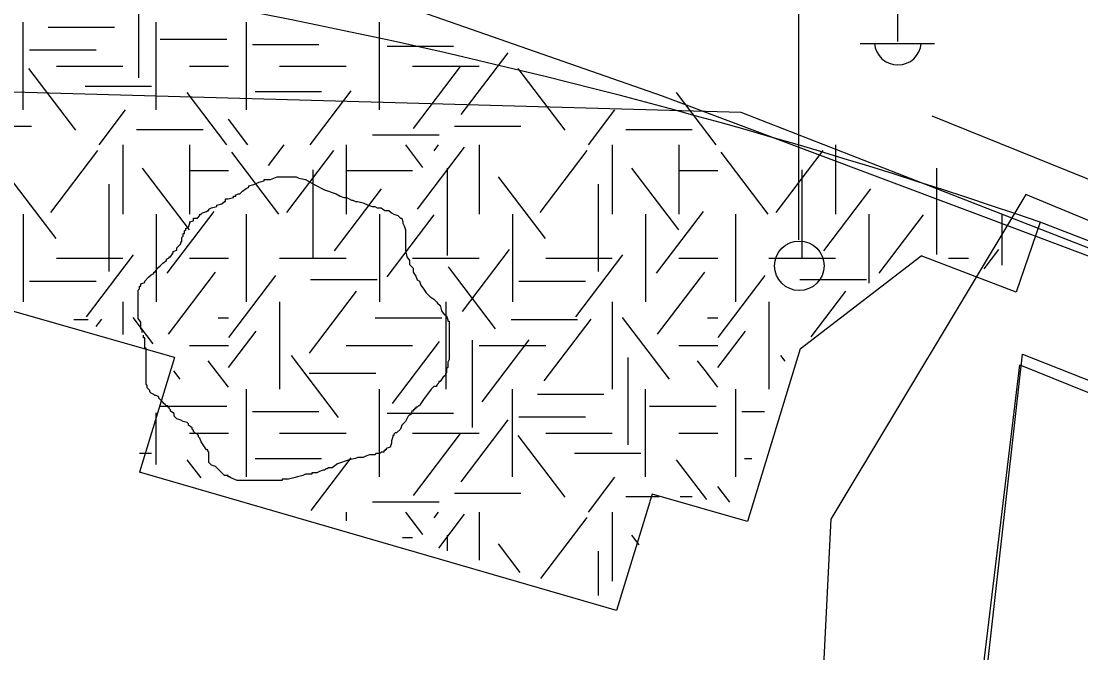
# Model space of a CAD drawing. Extents: x 419677 to 421689, y 4450851 to 4452923.
# Drawn here: x 420267.57 to 420288.96, y 4451956.67 to 4451969.41 of the extents above; entities that cross this region are included whole.
import ezdxf

# ---------------------------------------------------------------- set-up
doc = ezdxf.new("R2010")
doc.units = 0
for name, color, linetype in [('AA_HH', 7, 'Continuous'), ('Level 10', 7, 'Continuous'), ('Level 15', 7, 'Continuous'), ('Level 27', 7, 'Continuous'), ('Level 3', 7, 'Continuous'), ('Level 41', 7, 'Continuous'), ('Level 62', 7, 'Continuous'), ('Level 9', 7, 'Continuous'), ('MULKIYET SINIRI', 7, 'Continuous')]:
    doc.layers.add(name, color=color, linetype=linetype)

msp = doc.modelspace()

# ---------------------------------------------------------------- linework, layer by layer
at = {"layer": 'AA_HH'}
for p, q in [((420283.264, 4451965.002), (420283.264, 4451970.002)), ((420285.264, 4451969.002), (420285.264, 4451970.002)), ((420284.504, 4451968.962), (420286.004, 4451968.962))]:
    msp.add_line(p, q, dxfattribs=at)
msp.add_lwpolyline([(420390.75, 4451923.523), (420355.577, 4451937.004), (420307.443, 4451957.787), (420280.515, 4451967.9), (420273.647, 4451970.301), (420269.934, 4451971.02), (420261.568, 4451972.752), (420253.278, 4451973.826), (420241.307, 4451974.471), (420234.881, 4451973.555), (420234.717, 4451973.483)], dxfattribs=at)
msp.add_lwpolyline([(420288.544, 4451940.705), (420286.365, 4451941.471), (420286.206, 4451948.679), (420287.779, 4451962.696), (420333.817, 4451944.538), (420332.311, 4451940.928), (420331.824, 4451939.351), (420333.066, 4451938.835), (420329.258, 4451929.421), (420328.406, 4451927.707), (420326.802, 4451928.337), (420325.749, 4451925.361)], close=True, dxfattribs=at)
msp.add_circle((420283.275, 4451964.477), 0.5, dxfattribs=at)
msp.add_arc((420285.265, 4451969.005), 0.474, 184.8384, 355.1464, dxfattribs=at)
at = {"layer": 'Level 10'}
msp.add_lwpolyline([(420320.676, 4451952.286), (420287.846, 4451965.918), (420283.914, 4451959.364), (420283.477, 4451950.626), (420231.702, 4451965.918)], dxfattribs=at)
at = {"layer": 'Level 15'}
msp.add_lwpolyline([(420414.132, 4451911.018), (420415.765, 4451915.419), (420282.101, 4451967.569), (420224.504, 4451969.178), (420220.055, 4451958.563), (420205.131, 4451843.779), (420215.712, 4451841.911), (420221.376, 4451877.395), (420222.223, 4451877.252)], dxfattribs=at)
at = {"layer": 'Level 27'}
msp.add_lwpolyline([(420248.61, 4451958.613), (420253.146, 4451957.391), (420268.822, 4451952.909), (420285.985, 4451948.012), (420287.724, 4451962.476), (420333.69, 4451943.911), (420338.452, 4451942.062), (420340.782, 4451941.146)], dxfattribs=at)
msp.add_lwpolyline([(420248.61, 4451958.613), (420253.146, 4451957.391), (420268.822, 4451952.909), (420285.985, 4451948.012), (420287.724, 4451962.476), (420333.69, 4451943.911), (420338.452, 4451942.062), (420340.782, 4451941.146)], dxfattribs=at)
msp.add_lwpolyline([(420248.61, 4451958.613), (420253.146, 4451957.391), (420268.822, 4451952.909), (420285.985, 4451948.012), (420287.724, 4451962.476), (420333.69, 4451943.911), (420338.452, 4451942.062), (420340.782, 4451941.146)], dxfattribs=at)
at = {"layer": 'Level 3'}
for points in [[(420272.264, 4451966.115), (420272.368, 4451966.167), (420272.471, 4451966.193), (420272.471, 4451966.219), (420272.497, 4451966.219), (420272.523, 4451966.219), (420272.601, 4451966.219), (420272.731, 4451966.271), (420272.835, 4451966.271), (420272.912, 4451966.271), (420272.964, 4451966.271), (420273.042, 4451966.271), (420273.094, 4451966.271), (420273.12, 4451966.271), (420273.172, 4451966.245), (420273.302, 4451966.219), (420273.483, 4451966.115), (420273.691, 4451966.011), (420273.924, 4451965.933), (420274.002, 4451965.881), (420274.08, 4451965.855), (420274.132, 4451965.855), (420274.184, 4451965.829), (420274.235, 4451965.803), (420274.261, 4451965.803), (420274.313, 4451965.777), (420274.365, 4451965.777), (420274.469, 4451965.751), (420274.573, 4451965.699), (420274.65, 4451965.673), (420274.702, 4451965.673), (420274.754, 4451965.647), (420274.806, 4451965.647), (420274.832, 4451965.647), (420274.91, 4451965.596), (420274.988, 4451965.596), (420275.04, 4451965.544), (420275.091, 4451965.518), (420275.169, 4451965.492), (420275.221, 4451965.44), (420275.247, 4451965.44), (420275.273, 4451965.362), (420275.273, 4451965.336), (420275.299, 4451965.284), (420275.325, 4451965.206), (420275.325, 4451965.18), (420275.325, 4451965.102), (420275.325, 4451965.05), (420275.325, 4451964.972), (420275.325, 4451964.946), (420275.325, 4451964.868), (420275.325, 4451964.791), (420275.351, 4451964.661), (420275.403, 4451964.583), (420275.403, 4451964.505), (420275.481, 4451964.427), (420275.481, 4451964.349), (420275.532, 4451964.271), (420275.558, 4451964.193), (420275.61, 4451964.167), (420275.636, 4451964.089), (420275.688, 4451964.011), (420275.74, 4451963.934), (420275.818, 4451963.856), (420275.896, 4451963.804), (420275.947, 4451963.752), (420275.973, 4451963.726), (420276.025, 4451963.674), (420276.051, 4451963.57), (420276.103, 4451963.492), (420276.155, 4451963.466), (420276.181, 4451963.388), (420276.181, 4451963.362), (420276.207, 4451963.362), (420276.207, 4451963.336), (420276.207, 4451963.31), (420276.207, 4451963.258), (420276.207, 4451963.155), (420276.207, 4451963.103), (420276.207, 4451963.025), (420276.207, 4451962.947), (420276.207, 4451962.869), (420276.207, 4451962.791), (420276.207, 4451962.713), (420276.207, 4451962.661), (420276.207, 4451962.583), (420276.181, 4451962.531), (420276.181, 4451962.427), (420276.155, 4451962.401), (420276.155, 4451962.324), (420276.129, 4451962.298), (420276.129, 4451962.272), (420276.077, 4451962.22), (420276.025, 4451962.142), (420275.999, 4451962.142), (420275.999, 4451962.116), (420275.973, 4451962.09), (420275.947, 4451962.064), (420275.947, 4451962.038), (420275.922, 4451962.038), (420275.896, 4451962.038)], [(420270.007, 4451963.129), (420270.007, 4451963.155), (420270.007, 4451963.18), (420269.981, 4451963.206), (420269.981, 4451963.232), (420269.981, 4451963.258), (420269.981, 4451963.284), (420269.981, 4451963.31), (420269.981, 4451963.336), (420269.929, 4451963.414), (420269.929, 4451963.492), (420269.929, 4451963.518), (420269.929, 4451963.596), (420269.929, 4451963.674), (420269.929, 4451963.7), (420269.929, 4451963.726), (420269.929, 4451963.752), (420269.929, 4451963.778), (420269.929, 4451963.804), (420269.929, 4451963.83), (420269.929, 4451963.856), (420269.929, 4451963.882), (420269.929, 4451963.908), (420269.929, 4451963.986), (420269.955, 4451964.011), (420269.955, 4451964.037), (420269.955, 4451964.063), (420269.981, 4451964.063), (420269.981, 4451964.089), (420269.981, 4451964.115), (420270.059, 4451964.141), (420270.059, 4451964.167), (420270.137, 4451964.245), (420270.189, 4451964.297), (420270.24, 4451964.323), (420270.24, 4451964.349), (420270.266, 4451964.349), (420270.318, 4451964.427), (420270.37, 4451964.479), (420270.422, 4451964.531), (420270.5, 4451964.583), (420270.5, 4451964.609), (420270.552, 4451964.635), (420270.552, 4451964.661), (420270.578, 4451964.661), (420270.63, 4451964.739), (420270.63, 4451964.765), (420270.707, 4451964.791), (420270.707, 4451964.816), (420270.707, 4451964.842), (420270.759, 4451964.894), (420270.785, 4451964.92), (420270.785, 4451964.946), (420270.811, 4451964.972), (420270.811, 4451964.998), (420270.811, 4451965.024), (420270.811, 4451965.05), (420270.837, 4451965.076), (420270.837, 4451965.102), (420270.837, 4451965.128), (420270.863, 4451965.128), (420270.863, 4451965.154), (420270.863, 4451965.18), (420270.889, 4451965.206), (420270.889, 4451965.232), (420270.941, 4451965.258), (420270.967, 4451965.336), (420270.967, 4451965.362), (420271.045, 4451965.388), (420271.045, 4451965.414), (420271.045, 4451965.44), (420271.122, 4451965.44), (420271.174, 4451965.492), (420271.174, 4451965.518), (420271.2, 4451965.518), (420271.226, 4451965.544), (420271.304, 4451965.57), (420271.33, 4451965.596), (420271.356, 4451965.596), (420271.356, 4451965.622), (420271.408, 4451965.647), (420271.512, 4451965.673), (420271.512, 4451965.699), (420271.615, 4451965.725), (420271.667, 4451965.777), (420271.693, 4451965.777), (420271.693, 4451965.803), (420271.693, 4451965.829), (420271.745, 4451965.829), (420271.849, 4451965.855), (420271.849, 4451965.881), (420271.875, 4451965.881), (420271.901, 4451965.881), (420271.901, 4451965.907), (420271.953, 4451965.933), (420271.979, 4451965.933), (420272.03, 4451965.985), (420272.108, 4451966.037), (420272.16, 4451966.063), (420272.16, 4451966.089), (420272.264, 4451966.115)], [(420271.953, 4451960.142), (420271.927, 4451960.142), (420271.797, 4451960.194), (420271.771, 4451960.22), (420271.745, 4451960.22), (420271.745, 4451960.246), (420271.667, 4451960.246), (420271.615, 4451960.298), (420271.538, 4451960.376), (420271.486, 4451960.428), (420271.408, 4451960.454), (420271.382, 4451960.48), (420271.356, 4451960.506), (420271.356, 4451960.532), (420271.356, 4451960.61), (420271.356, 4451960.688), (420271.356, 4451960.713), (420271.33, 4451960.739), (420271.33, 4451960.765), (420271.304, 4451960.765), (420271.252, 4451960.843), (420271.2, 4451960.921), (420271.174, 4451960.999), (420271.148, 4451961.025), (420271.148, 4451961.051), (420271.122, 4451961.077), (420271.071, 4451961.103), (420271.045, 4451961.129), (420271.045, 4451961.155), (420271.019, 4451961.181), (420271.019, 4451961.207), (420270.941, 4451961.259), (420270.941, 4451961.285), (420270.915, 4451961.311), (420270.837, 4451961.337), (420270.785, 4451961.363), (420270.707, 4451961.389), (420270.681, 4451961.415), (420270.656, 4451961.441), (420270.656, 4451961.467), (420270.656, 4451961.493), (420270.578, 4451961.544), (420270.578, 4451961.57), (420270.552, 4451961.596), (420270.552, 4451961.622), (420270.526, 4451961.622), (420270.526, 4451961.648), (420270.5, 4451961.648), (420270.474, 4451961.674), (420270.448, 4451961.7), (420270.422, 4451961.726), (420270.396, 4451961.752), (420270.37, 4451961.778), (420270.344, 4451961.804), (420270.344, 4451961.83), (420270.292, 4451961.856), (420270.266, 4451961.856), (420270.24, 4451961.882), (420270.189, 4451961.908), (420270.163, 4451961.934), (420270.163, 4451961.96), (420270.137, 4451961.986), (420270.111, 4451962.012), (420270.111, 4451962.038), (420270.111, 4451962.064), (420270.085, 4451962.09), (420270.085, 4451962.116), (420270.085, 4451962.142), (420270.085, 4451962.22), (420270.085, 4451962.272), (420270.085, 4451962.298), (420270.085, 4451962.324), (420270.085, 4451962.349), (420270.085, 4451962.375), (420270.085, 4451962.401), (420270.085, 4451962.427), (420270.085, 4451962.453), (420270.085, 4451962.479), (420270.085, 4451962.505), (420270.085, 4451962.531), (420270.085, 4451962.557), (420270.085, 4451962.583), (420270.085, 4451962.609), (420270.085, 4451962.635), (420270.085, 4451962.661), (420270.085, 4451962.687), (420270.085, 4451962.765), (420270.085, 4451962.791), (420270.085, 4451962.817), (420270.059, 4451962.817), (420270.059, 4451962.843), (420270.059, 4451962.869), (420270.059, 4451962.895), (420270.059, 4451962.921), (420270.059, 4451962.947), (420270.059, 4451962.973), (420270.059, 4451962.999), (420270.059, 4451963.025), (420270.033, 4451963.025), (420270.033, 4451963.051), (420270.033, 4451963.077)], [(420275.896, 4451962.038), (420275.844, 4451961.986), (420275.688, 4451961.778), (420275.636, 4451961.7), (420275.61, 4451961.648), (420275.584, 4451961.648), (420275.558, 4451961.622), (420275.532, 4451961.622), (420275.532, 4451961.596), (420275.506, 4451961.596), (420275.506, 4451961.57), (420275.481, 4451961.57), (420275.481, 4451961.544), (420275.455, 4451961.544), (420275.429, 4451961.467), (420275.403, 4451961.467), (420275.377, 4451961.441), (420275.325, 4451961.337), (420275.247, 4451961.259), (420275.221, 4451961.181), (420275.143, 4451961.103), (420275.117, 4451961.103), (420275.091, 4451961.077), (420275.091, 4451961.051), (420275.065, 4451961.051), (420275.065, 4451961.025), (420275.04, 4451960.947), (420275.04, 4451960.895), (420275.014, 4451960.817), (420274.936, 4451960.791), (420274.936, 4451960.765), (420274.91, 4451960.765), (420274.91, 4451960.739), (420274.884, 4451960.739), (420274.884, 4451960.713), (420274.858, 4451960.713), (420274.832, 4451960.713), (420274.806, 4451960.688), (420274.78, 4451960.688), (420274.754, 4451960.688), (420274.728, 4451960.688), (420274.702, 4451960.662), (420274.676, 4451960.662), (420274.65, 4451960.662), (420274.624, 4451960.662), (420274.599, 4451960.662), (420274.521, 4451960.636), (420274.469, 4451960.61), (420274.391, 4451960.61), (420274.365, 4451960.61), (420274.313, 4451960.584), (420274.184, 4451960.558), (420273.95, 4451960.48), (420273.846, 4451960.402), (420273.768, 4451960.402), (420273.743, 4451960.376), (420273.717, 4451960.376), (420273.691, 4451960.35), (420273.665, 4451960.35), (420273.587, 4451960.324), (420273.535, 4451960.298), (420273.509, 4451960.298), (420273.483, 4451960.298), (420273.457, 4451960.298), (420273.431, 4451960.298), (420273.431, 4451960.272), (420273.405, 4451960.272), (420273.379, 4451960.272), (420273.302, 4451960.272), (420273.25, 4451960.246), (420273.146, 4451960.22), (420273.068, 4451960.194), (420272.964, 4451960.168), (420272.912, 4451960.168), (420272.886, 4451960.168), (420272.861, 4451960.168), (420272.835, 4451960.168), (420272.835, 4451960.142), (420272.809, 4451960.142), (420272.783, 4451960.142), (420272.757, 4451960.142), (420272.731, 4451960.142), (420272.705, 4451960.142), (420272.679, 4451960.142), (420272.653, 4451960.142), (420272.627, 4451960.142), (420272.601, 4451960.142), (420272.523, 4451960.142), (420272.471, 4451960.142), (420272.394, 4451960.142), (420272.342, 4451960.142), (420272.316, 4451960.142), (420272.29, 4451960.142), (420272.238, 4451960.142), (420272.16, 4451960.142), (420272.134, 4451960.142), (420272.082, 4451960.142), (420272.056, 4451960.142), (420272.004, 4451960.142), (420271.979, 4451960.142), (420271.953, 4451960.142)]]:
    msp.add_lwpolyline(points, dxfattribs=at)
at = {"layer": 'Level 41'}
for p, q in [((420269.936, 4451970.038), (420269.936, 4451968.27)), ((420267.604, 4451967.625), (420267.604, 4451969.393)), ((420268.109, 4451969.295), (420269.452, 4451969.295)), ((420270.29, 4451967.625), (420270.29, 4451969.393)), ((420272.111, 4451967.625), (420272.111, 4451969.393)), ((420274.797, 4451967.625), (420274.797, 4451969.393)), ((420270.372, 4451969.05), (420271.715, 4451969.05)), ((420267.735, 4451968.839), (420269.078, 4451968.839)), ((420272.234, 4451968.944), (420273.577, 4451968.944)), ((420274.951, 4451968.91), (420276.294, 4451968.91)), ((420276.447, 4451967.528), (420277.396, 4451968.778)), ((420268.671, 4451967.214), (420267.721, 4451968.463)), ((420268.275, 4451968.509), (420269.618, 4451968.509)), ((420270.961, 4451968.509), (420271.749, 4451968.509)), ((420272.782, 4451968.509), (420274.125, 4451968.509)), ((420275.468, 4451968.509), (420276.811, 4451968.509)), ((420275.487, 4451967.249), (420276.436, 4451968.498)), ((420278.55, 4451967.214), (420277.6, 4451968.463)), ((420268.854, 4451968.102), (420270.197, 4451968.102)), ((420271.72, 4451966.916), (420270.918, 4451967.972)), ((420272.288, 4451967.998), (420273.63, 4451967.998)), ((420273.396, 4451966.916), (420274.225, 4451968.007)), ((420281.599, 4451966.916), (420280.797, 4451967.972)), ((420269.137, 4451966.916), (420269.674, 4451967.622)), ((420279.016, 4451966.916), (420279.553, 4451967.622)), ((420266.431, 4451967.297), (420267.774, 4451967.297)), ((420272.143, 4451966.916), (420271.749, 4451967.434)), ((420276.31, 4451967.297), (420277.653, 4451967.297)), ((420269.893, 4451967.228), (420271.236, 4451967.228)), ((420274.658, 4451967.122), (420276.001, 4451967.122)), ((420279.772, 4451967.228), (420281.115, 4451967.228)), ((420269.618, 4451966.916), (420269.618, 4451965.518)), ((420270.961, 4451966.916), (420270.961, 4451965.518)), ((420270.961, 4451966.916), (420270.961, 4451965.518)), ((420272.559, 4451966.499), (420272.876, 4451966.916)), ((420274.125, 4451966.916), (420274.125, 4451965.518)), ((420275.674, 4451966.464), (420275.33, 4451966.916)), ((420275.567, 4451965.622), (420276.517, 4451966.872)), ((420275.9, 4451966.796), (420275.991, 4451966.916)), ((420276.811, 4451966.916), (420276.811, 4451965.518)), ((420279.497, 4451966.916), (420279.497, 4451965.518)), ((420280.84, 4451966.916), (420280.84, 4451965.518)), ((420280.84, 4451966.916), (420280.84, 4451965.518)), ((420284.004, 4451966.916), (420284.004, 4451965.518)), ((420268.165, 4451965.553), (420269.114, 4451966.803)), ((420272.77, 4451965.518), (420271.821, 4451966.768)), ((420272.93, 4451965.553), (420273.879, 4451966.803)), ((420278.044, 4451965.553), (420278.993, 4451966.803)), ((420282.649, 4451965.518), (420281.7, 4451966.768)), ((420282.809, 4451965.553), (420283.758, 4451966.803)), ((420270.962, 4451965.202), (420270.013, 4451966.451)), ((420276.167, 4451966.449), (420276.167, 4451964.682)), ((420280.841, 4451965.202), (420279.892, 4451966.451)), ((420286.046, 4451966.449), (420286.046, 4451964.707)), ((420268.272, 4451965.027), (420267.323, 4451966.276)), ((420270.961, 4451966.402), (420271.749, 4451966.402)), ((420273.45, 4451966.414), (420273.45, 4451964.647)), ((420274.125, 4451966.402), (420275.468, 4451966.402)), ((420278.151, 4451965.027), (420277.202, 4451966.276)), ((420280.84, 4451966.402), (420281.628, 4451966.402)), ((420283.329, 4451966.414), (420283.329, 4451964.682)), ((420269.336, 4451966.128), (420269.336, 4451964.361)), ((420273.89, 4451964.781), (420274.839, 4451966.031)), ((420279.215, 4451966.128), (420279.215, 4451964.361)), ((420283.769, 4451964.781), (420284.718, 4451966.031)), ((420267.604, 4451965.518), (420267.604, 4451963.751)), ((420270.29, 4451965.518), (420270.29, 4451963.751)), ((420270.29, 4451965.518), (420270.29, 4451963.751)), ((420270.51, 4451964.325), (420271.459, 4451965.575)), ((420272.111, 4451963.751), (420272.111, 4451965.518)), ((420274.797, 4451965.518), (420274.797, 4451963.751)), ((420274.956, 4451964.256), (420275.905, 4451965.506)), ((420277.483, 4451965.518), (420277.483, 4451963.751)), ((420280.169, 4451965.518), (420280.169, 4451963.751)), ((420280.169, 4451965.518), (420280.169, 4451963.751)), ((420280.389, 4451964.325), (420281.338, 4451965.575)), ((420281.99, 4451963.751), (420281.99, 4451965.518)), ((420284.676, 4451965.518), (420284.676, 4451964.128)), ((420284.889, 4451964.328), (420285.784, 4451965.506)), ((420287.362, 4451965.518), (420287.362, 4451964.488)), ((420276.473, 4451963.555), (420277.424, 4451964.804)), ((420287.009, 4451964.418), (420287.303, 4451964.804)), ((420268.275, 4451964.634), (420269.618, 4451964.634)), ((420268.885, 4451963.45), (420269.834, 4451964.7)), ((420270.961, 4451964.634), (420271.749, 4451964.634)), ((420272.782, 4451964.634), (420274.125, 4451964.634)), ((420275.468, 4451964.634), (420276.811, 4451964.634)), ((420278.154, 4451964.634), (420279.497, 4451964.634)), ((420278.764, 4451963.45), (420279.713, 4451964.7)), ((420280.84, 4451964.634), (420281.628, 4451964.634)), ((420282.661, 4451964.634), (420283.287, 4451964.634)), ((420283.287, 4451964.634), (420284.004, 4451964.634)), ((420283.329, 4451964.682), (420283.329, 4451964.682)), ((420283.329, 4451964.682), (420283.329, 4451964.647)), ((420286.288, 4451964.634), (420286.69, 4451964.634)), ((420270.536, 4451963.099), (420271.486, 4451964.348)), ((420277.139, 4451963.205), (420276.189, 4451964.454)), ((420280.415, 4451963.099), (420281.365, 4451964.348)), ((420267.735, 4451964.164), (420269.078, 4451964.164)), ((420271.759, 4451963.03), (420272.708, 4451964.279)), ((420273.406, 4451964.2), (420274.749, 4451964.2)), ((420277.614, 4451964.164), (420278.957, 4451964.164)), ((420281.638, 4451963.03), (420282.587, 4451964.279)), ((420283.285, 4451964.2), (420284.628, 4451964.2)), ((420273.384, 4451962.713), (420274.333, 4451963.963)), ((420283.515, 4451963.045), (420284.212, 4451963.963)), ((420269.618, 4451963.751), (420269.618, 4451963.091)), ((420272.782, 4451963.751), (420272.782, 4451961.984)), ((420276.14, 4451963.751), (420276.14, 4451961.984)), ((420279.497, 4451963.751), (420279.497, 4451961.984)), ((420282.661, 4451963.751), (420282.661, 4451961.984)), ((420268.627, 4451963.394), (420268.918, 4451963.394)), ((420269.082, 4451963.255), (420269.195, 4451963.403)), ((420270.231, 4451962.903), (420269.826, 4451963.436)), ((420271.545, 4451963.427), (420271.749, 4451963.427)), ((420274.712, 4451963.427), (420276.055, 4451963.427)), ((420277.454, 4451963.394), (420278.797, 4451963.394)), ((420278.124, 4451962.153), (420279.074, 4451963.403)), ((420280.654, 4451962.187), (420279.705, 4451963.436)), ((420281.424, 4451963.427), (420281.628, 4451963.427)), ((420271.749, 4451962.421), (420272.308, 4451963.157)), ((420281.628, 4451962.421), (420282.187, 4451963.157)), ((420270.961, 4451962.867), (420271.749, 4451962.867)), ((420274.125, 4451962.867), (420275.468, 4451962.867)), ((420275.061, 4451961.697), (420276.011, 4451962.947)), ((420276.672, 4451962.979), (420276.672, 4451961.211)), ((420276.811, 4451962.867), (420278.154, 4451962.867)), ((420276.872, 4451961.733), (420277.821, 4451962.982)), ((420280.84, 4451962.867), (420281.628, 4451962.867)), ((420273.969, 4451961.416), (420273.02, 4451962.666)), ((420279.815, 4451962.629), (420279.815, 4451960.861)), ((420282.986, 4451962.551), (420282.899, 4451962.666)), ((420271.749, 4451962.027), (420271.343, 4451962.561)), ((420281.351, 4451962.391), (420281.222, 4451962.561)), ((420281.628, 4451962.027), (420281.351, 4451962.391)), ((420270.775, 4451962.187), (420270.645, 4451962.358)), ((420273.379, 4451962.307), (420274.722, 4451962.307)), ((420272.111, 4451960.216), (420272.111, 4451961.984)), ((420274.797, 4451960.216), (420274.797, 4451961.984)), ((420277.483, 4451960.216), (420277.483, 4451961.984)), ((420280.169, 4451960.216), (420280.169, 4451961.984)), ((420281.99, 4451960.216), (420281.99, 4451961.984)), ((420277.988, 4451961.886), (420279.331, 4451961.886)), ((420270.372, 4451961.641), (420271.715, 4451961.641)), ((420272.234, 4451961.535), (420273.577, 4451961.535)), ((420280.251, 4451961.641), (420280.704, 4451961.641)), ((420280.704, 4451961.641), (420281.594, 4451961.641)), ((420282.113, 4451961.535), (420282.57, 4451961.535)), ((420270.29, 4451960.466), (420270.29, 4451961.507)), ((420274.951, 4451961.501), (420276.294, 4451961.501)), ((420276.447, 4451960.119), (420277.396, 4451961.369)), ((420277.614, 4451961.43), (420278.957, 4451961.43)), ((420270.961, 4451961.1), (420271.749, 4451961.1)), ((420272.782, 4451961.1), (420274.125, 4451961.1)), ((420275.468, 4451961.1), (420276.811, 4451961.1)), ((420278.154, 4451961.1), (420279.497, 4451961.1)), ((420280.84, 4451961.1), (420281.628, 4451961.1)), ((420275.487, 4451959.84), (420276.436, 4451961.089)), ((420278.55, 4451959.805), (420277.6, 4451961.054)), ((420269.951, 4451960.693), (420270.197, 4451960.693)), ((420278.733, 4451960.693), (420280.076, 4451960.693)), ((420271.196, 4451960.197), (420270.918, 4451960.563)), ((420272.288, 4451960.589), (420273.63, 4451960.589)), ((420273.42, 4451959.538), (420274.225, 4451960.598)), ((420281.407, 4451959.759), (420280.797, 4451960.563)), ((420282.167, 4451960.589), (420282.318, 4451960.589)), ((420279.016, 4451959.507), (420279.553, 4451960.213)), ((420281.869, 4451959.708), (420281.628, 4451960.025)), ((420276.31, 4451959.888), (420277.653, 4451959.888)), ((420279.772, 4451959.819), (420280.263, 4451959.819)), ((420280.263, 4451959.819), (420280.263, 4451959.819)), ((420280.263, 4451959.819), (420280.447, 4451959.819)), ((420280.871, 4451959.819), (420281.115, 4451959.819)), ((420274.658, 4451959.713), (420276.001, 4451959.713)), ((420274.125, 4451959.507), (420274.125, 4451959.329)), ((420275.674, 4451959.055), (420275.33, 4451959.507)), ((420275.9, 4451959.387), (420275.991, 4451959.507)), ((420275.995, 4451958.776), (420276.517, 4451959.463)), ((420276.811, 4451959.507), (420276.811, 4451958.534)), ((420278.059, 4451958.164), (420278.993, 4451959.394)), ((420279.497, 4451959.507), (420279.497, 4451958.109)), ((420275.261, 4451958.993), (420275.468, 4451958.993)), ((420276.167, 4451959.04), (420276.167, 4451958.724)), ((420280.042, 4451958.845), (420279.892, 4451959.042)), ((420277.642, 4451958.287), (420277.202, 4451958.867)), ((420279.215, 4451958.719), (420279.215, 4451957.821))]:
    msp.add_line(p, q, dxfattribs=at)
at = {"layer": 'Level 62'}
for p, q in [((420270.658, 4451962.626), (420261.072, 4451965.371)), ((420288.136, 4451965.357), (420287.65, 4451963.943)), ((420304.078, 4451959.219), (420288.136, 4451965.357)), ((420283.295, 4451962.804), (420285.738, 4451964.68)), ((420287.65, 4451963.943), (420285.738, 4451964.68)), ((420283.295, 4451962.804), (420282.228, 4451959.314)), ((420270.658, 4451962.626), (420269.951, 4451960.313)), ((420279.586, 4451957.518), (420269.951, 4451960.313)), ((420280.303, 4451959.865), (420280.258, 4451959.716)), ((420282.228, 4451959.314), (420280.303, 4451959.865)), ((420280.258, 4451959.714), (420279.586, 4451957.518)), ((420280.258, 4451959.714), (420280.257, 4451959.712))]:
    msp.add_line(p, q, dxfattribs=at)
msp.add_lwpolyline([(420285.948, 4451967.507), (420335.163, 4451947.63), (420339.908, 4451945.788), (420371.039, 4451933.55), (420393.013, 4451924.881), (420415.879, 4451915.628)], dxfattribs=at)
msp.add_ellipse((420249.054, 4451888.13), major_axis=(101.534, 0), ratio=0.824102, start_param=1.175682, end_param=1.510101, dxfattribs=at)
at = {"layer": 'Level 9'}
msp.add_lwpolyline([(420425.574, 4451910.283), (420391.286, 4451924.082), (420343.881, 4451942.651), (420287.846, 4451965.918), (420283.914, 4451959.364), (420283.477, 4451950.626), (420231.702, 4451965.918), (420228.644, 4451941.45), (420224.602, 4451910.32), (420222.636, 4451894.154), (420216.956, 4451865.1), (420209.201, 4451819.114), (420204.832, 4451797.924), (420203.303, 4451783.287), (420202.429, 4451776.297), (420195.86, 4451755.756)], dxfattribs=at)
msp.add_lwpolyline([(420425.574, 4451910.283), (420391.286, 4451924.082), (420343.881, 4451942.651), (420287.846, 4451965.918), (420283.914, 4451959.364), (420283.477, 4451950.626), (420231.702, 4451965.918), (420228.644, 4451941.45), (420224.602, 4451910.32), (420222.636, 4451894.154), (420216.956, 4451865.1), (420209.201, 4451819.114), (420204.832, 4451797.924), (420203.303, 4451783.287), (420202.429, 4451776.297), (420195.86, 4451755.756)], dxfattribs=at)
at = {"layer": 'MULKIYET SINIRI'}
msp.add_lwpolyline([(420284.013, 4451934.694), (420285.171, 4451941.809), (420285.985, 4451948.012), (420287.724, 4451962.476), (420333.69, 4451943.911), (420337.904, 4451942.275), (420338.452, 4451942.062), (420335.919, 4451921.425), (420335.65, 4451919.233)], close=True, dxfattribs=at)
msp.add_lwpolyline([(420284.013, 4451934.694), (420285.171, 4451941.809), (420285.985, 4451948.012), (420287.724, 4451962.476), (420333.69, 4451943.911), (420337.904, 4451942.275), (420338.452, 4451942.062), (420335.919, 4451921.425), (420335.65, 4451919.233)], close=True, dxfattribs=at)

doc.saveas('drawing.dxf')
